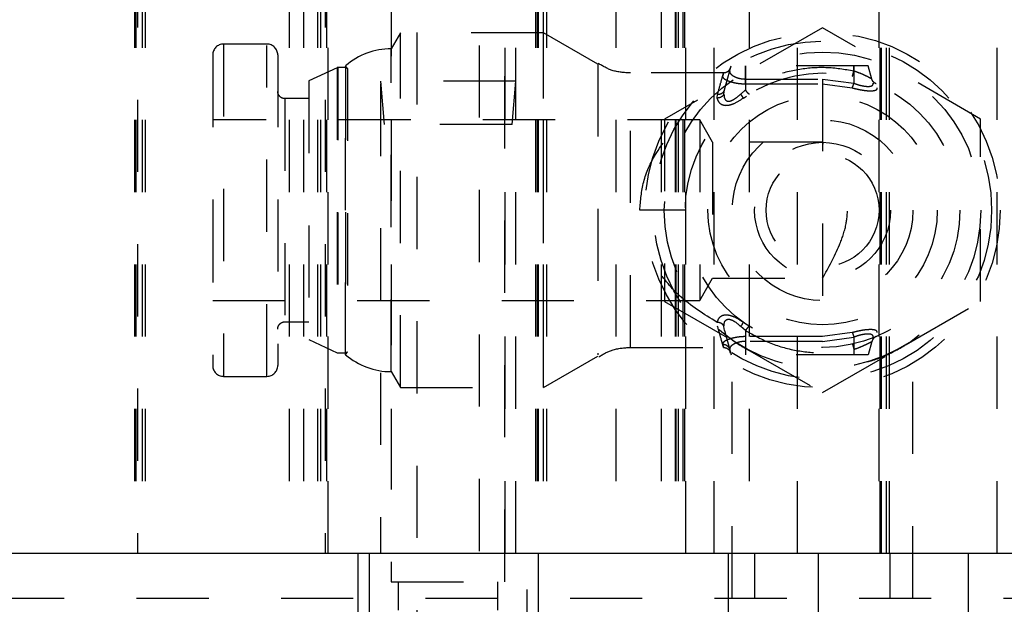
# Model space of a CAD drawing. Header units: inches. Extents: x 1880 to 2363, y -453 to -54.
# Tile 439 of 656: x 1904.185 to 1905.547, y -150.549 to -149.739. Entities that reach past the tile are written whole.
import ezdxf

# ---------------------------------------------------------------- set-up
doc = ezdxf.new("R2010")
doc.units = ezdxf.units.IN
doc.header["$LTSCALE"] = 0.5
doc.header["$MEASUREMENT"] = 0
doc.linetypes.add('HIDDEN', pattern=[0.225, 0.15, -0.075])
doc.layers.add('SID-M-H', color=4, linetype='HIDDEN')
doc.layers.add('SID-M-S', color=105, linetype='Continuous')

msp = doc.modelspace()

# ---------------------------------------------------------------- linework, layer by layer
at = {"layer": 'SID-M-H'}
for p, q in [((1904.68392, -149.2282), (1904.68392, -150.4782)), ((1904.87142, -150.4782), (1904.87142, -149.2282)), ((1904.34767, -149.4502), (1904.34767, -150.4782)), ((1904.60767, -149.4502), (1904.60767, -150.4782)), ((1905.37767, -150.4782), (1905.37767, -149.44671)), ((1904.34379, -149.4782), (1904.34379, -150.4782)), ((1904.34573, -149.4782), (1904.34573, -150.4782)), ((1904.3542, -149.4782), (1904.3542, -150.4782)), ((1904.35862, -149.4782), (1904.35862, -150.4782)), ((1904.55767, -149.4782), (1904.55767, -150.4782)), ((1904.57767, -149.4782), (1904.57767, -150.4782)), ((1904.59671, -149.4782), (1904.59671, -150.4782)), ((1904.60113, -149.4782), (1904.60113, -150.4782)), ((1904.60961, -149.4782), (1904.60961, -150.4782)), ((1904.61154, -150.4782), (1904.61154, -149.4782)), ((1904.69867, -149.4782), (1904.69867, -150.4782)), ((1904.85667, -150.4782), (1904.85667, -149.4782)), ((1904.89879, -149.4782), (1904.89879, -150.4782)), ((1904.90073, -149.4782), (1904.90073, -150.4782)), ((1904.90267, -150.9782), (1904.90267, -149.4782)), ((1904.9092, -149.4782), (1904.9092, -150.4782)), ((1904.91362, -149.4782), (1904.91362, -150.4782)), ((1905.00967, -149.4782), (1905.00967, -150.4782)), ((1905.07267, -149.4782), (1905.07267, -150.4782)), ((1905.09171, -149.4782), (1905.09171, -150.4782)), ((1905.09267, -149.4782), (1905.09267, -150.4782)), ((1905.09613, -149.4782), (1905.09613, -150.4782)), ((1905.10267, -149.4782), (1905.10267, -150.4782)), ((1905.10461, -149.4782), (1905.10461, -150.4782)), ((1905.10654, -150.4782), (1905.10654, -149.4782)), ((1905.14567, -150.4782), (1905.14567, -149.4782)), ((1905.19417, -149.4782), (1905.19417, -150.4782)), ((1905.26117, -150.4782), (1905.26117, -149.4782)), ((1905.37379, -149.4782), (1905.37379, -150.4782)), ((1905.37573, -150.4782), (1905.37573, -149.4782)), ((1905.3842, -150.4782), (1905.3842, -149.4782)), ((1905.38862, -150.4782), (1905.38862, -149.4782)), ((1904.69893, -149.49001), (1904.69893, -150.51757)), ((1904.85641, -150.51757), (1904.85641, -149.49001)), ((1904.73436, -149.55694), (1904.73436, -150.67505)), ((1904.82097, -150.67505), (1904.82097, -149.55694)), ((1905.53767, -150.4782), (1905.53767, -149.7282)), ((1905.29589, -149.75061), (1905.07714, -149.87691)), ((1905.51464, -149.87691), (1905.29589, -149.75061)), ((1904.7116, -149.7577), (1904.69889, -149.7797)), ((1904.7116, -150.2487), (1904.7116, -149.7577)), ((1904.90976, -149.7577), (1904.7116, -149.7577)), ((1904.90976, -150.2487), (1904.90976, -149.7577)), ((1904.98501, -149.80114), (1904.90976, -149.7577)), ((1904.5269, -149.7732), (1904.4669, -149.7732)), ((1904.4669, -149.77366), (1904.4669, -150.23275)), ((1904.5269, -150.2332), (1904.5269, -149.77502)), ((1904.69889, -150.2267), (1904.69889, -149.7797)), ((1904.5419, -149.7882), (1904.5419, -150.2182)), ((1904.62397, -149.80598), (1904.5849, -149.8242)), ((1904.62397, -149.80598), (1904.62397, -150.19858)), ((1904.63564, -149.8057), (1904.62523, -149.8057)), ((1904.62523, -149.80616), (1904.62523, -150.20024)), ((1904.63564, -149.8057), (1904.63564, -150.19886)), ((1904.63589, -150.20326), (1904.63589, -149.80314)), ((1904.63824, -149.8072), (1904.63589, -149.80314)), ((1904.63824, -149.8072), (1904.63824, -150.1992)), ((1904.98501, -149.80114), (1904.98501, -150.20338)), ((1905.16028, -149.83661), (1905.16923, -149.8032)), ((1905.35923, -149.8032), (1905.16923, -149.8032)), ((1905.18923, -149.8032), (1905.18923, -149.83661)), ((1905.18923, -149.82159), (1905.18923, -149.8032)), ((1905.33923, -149.81054), (1905.33923, -149.8032)), ((1905.33923, -149.8032), (1905.33923, -149.82746)), ((1905.36415, -149.82159), (1905.35923, -149.8032)), ((1905.15877, -149.8132), (1905.03001, -149.8132)), ((1905.03001, -150.1932), (1905.03001, -149.81497)), ((1904.5849, -149.8242), (1904.5849, -150.1822)), ((1904.87142, -149.82445), (1904.68392, -149.82445)), ((1904.68392, -149.82445), (1904.68917, -149.88445)), ((1904.86617, -149.88445), (1904.87142, -149.82445)), ((1905.18923, -149.82159), (1905.29589, -149.82159)), ((1905.18923, -149.82822), (1905.29589, -149.82822)), ((1905.29589, -149.82159), (1905.33923, -149.82746)), ((1905.29589, -149.82159), (1905.29589, -150.18481)), ((1905.29589, -149.82822), (1905.33706, -149.83378)), ((1905.36572, -149.82746), (1905.36611, -149.82843)), ((1905.15001, -149.84797), (1905.15062, -149.84248)), ((1905.15944, -149.84239), (1905.16028, -149.83661)), ((1905.18265, -149.84239), (1905.18923, -149.83661)), ((1905.18633, -149.84792), (1905.19051, -149.84513)), ((1904.5519, -149.8487), (1904.5519, -150.1577)), ((1904.5849, -149.8487), (1904.5519, -149.8487)), ((1905.1259, -149.8782), (1904.4519, -149.8782)), ((1904.86617, -149.88445), (1904.68917, -149.88445)), ((1905.07714, -149.87691), (1905.07714, -150.1295)), ((1905.1259, -149.8782), (1905.1259, -150.1282)), ((1905.14379, -149.9092), (1905.1259, -149.8782)), ((1905.51464, -150.1295), (1905.51464, -149.87691)), ((1905.14379, -149.9092), (1905.14379, -150.0972)), ((1905.29589, -149.9092), (1905.14379, -149.9092)), ((1905.1259, -150.1282), (1905.14379, -150.0972)), ((1905.14379, -150.0972), (1905.29589, -150.0972)), ((1904.4519, -150.1282), (1905.1259, -150.1282)), ((1905.07714, -150.1295), (1905.18039, -150.1891)), ((1905.41147, -150.18906), (1905.51464, -150.1295)), ((1904.5519, -150.1577), (1904.5849, -150.1577)), ((1905.19051, -150.16128), (1905.18633, -150.15848)), ((1905.16028, -150.16979), (1905.15944, -150.16402)), ((1905.16028, -150.1698), (1905.16923, -150.2032)), ((1905.18923, -150.1698), (1905.18265, -150.16402)), ((1905.18923, -150.1698), (1905.18923, -150.2032)), ((1905.33706, -150.17262), (1905.29589, -150.17819)), ((1904.5849, -150.1822), (1904.62397, -150.20042)), ((1905.17089, -150.5407), (1905.17089, -150.18308)), ((1905.29589, -150.17819), (1905.18923, -150.17819)), ((1905.18923, -150.18481), (1905.18923, -150.2032)), ((1905.29589, -150.18481), (1905.18923, -150.18481)), ((1905.29589, -150.18481), (1905.33923, -150.17895)), ((1905.33923, -150.17895), (1905.33923, -150.2032)), ((1905.36415, -150.18481), (1905.35923, -150.2032)), ((1905.42089, -150.5407), (1905.42089, -150.18331)), ((1904.62523, -150.2007), (1904.63564, -150.2007)), ((1904.63589, -150.20326), (1904.63824, -150.1992)), ((1905.03001, -150.1932), (1905.15877, -150.1932)), ((1905.16863, -150.20101), (1905.16741, -150.19799)), ((1905.19211, -150.19587), (1905.29589, -150.25579)), ((1905.29589, -150.25579), (1905.40043, -150.19544)), ((1905.33923, -150.19586), (1905.33923, -150.2032)), ((1904.90976, -150.2487), (1904.98501, -150.20526)), ((1905.35923, -150.2032), (1905.16923, -150.2032)), ((1904.69889, -150.2267), (1904.7116, -150.2487)), ((1904.4669, -150.2332), (1904.5269, -150.2332)), ((1904.7116, -150.2487), (1904.90976, -150.2487)), ((1904.65267, -150.4782), (1904.65267, -150.9782)), ((1904.66829, -150.4782), (1904.66829, -153.2282)), ((1904.88704, -153.2282), (1904.88704, -150.4782)), ((1905.16517, -150.4782), (1905.16517, -150.9782)), ((1905.20214, -150.5407), (1905.20214, -150.4782)), ((1905.29017, -150.9782), (1905.29017, -150.4782)), ((1905.38964, -150.5407), (1905.38964, -150.4782)), ((1905.49767, -150.9782), (1905.49767, -150.4782)), ((1904.69893, -150.51757), (1904.85641, -150.51757)), ((1904.70877, -150.51757), (1904.70877, -150.55694)), ((1904.84656, -150.55694), (1904.84656, -150.51757)), ((1906.84642, -150.5407), (1903.54642, -150.5407))]:
    msp.add_line(p, q, dxfattribs=at)
for radius in [0.24581, 0.234, 0.219, 0.19, 0.15875, 0.125, 0.094, 0.07812]:
    msp.add_circle((1905.29589, -150.0032), radius, dxfattribs=at)
for centre, radius, start, end in [((1904.4669, -149.7882), 0.015, 90, 180), ((1904.5269, -149.7882), 0.015, 0, 90), ((1904.69889, -149.87608), 0.09637, 90, 130.82125), ((1904.62523, -149.8087), 0.003, 90, 115), ((1904.63564, -149.8087), 0.003, 30, 90), ((1905.15874, -150.14422), 0.03105, 320.38841, 332.75683), ((1904.62523, -150.1977), 0.003, 245, 270), ((1904.63564, -150.1977), 0.003, 270, 330), ((1904.69889, -150.13033), 0.09637, 229.17875, 270), ((1904.4669, -150.2182), 0.015, 180, 270), ((1904.5269, -150.2182), 0.015, 270, 0)]:
    msp.add_arc(centre, radius, start, end, dxfattribs=at)
for points, knots in [([(1904.4519, -149.7882), (1904.4519, -149.79107), (1904.4519, -149.79549), (1904.4519, -149.8223), (1904.4519, -149.85005), (1904.4519, -149.88449), (1904.4519, -149.93455), (1904.4519, -149.97616), (1904.4519, -150.0032)], [0, 0, 0, 0, 0.2394568, 0.3683607, 0.5, 0.6316393, 0.7605432, 1, 1, 1, 1]), ([(1905.03001, -149.8132), (1905.02139, -149.8127), (1905.00547, -149.81179), (1904.9918, -149.80368), (1904.98553, -149.79996)], [0, 0, 0, 0, 0.5415431, 1, 1, 1, 1]), ([(1905.16512, -149.81101), (1905.16597, -149.8102), (1905.16761, -149.80862), (1905.1683, -149.80645), (1905.16863, -149.80539)], [0, 0, 0, 0, 0.5145152, 1, 1, 1, 1]), ([(1905.33923, -149.81054), (1905.32639, -149.80844), (1905.30073, -149.80423), (1905.26159, -149.80763), (1905.22348, -149.81761), (1905.20069, -149.83025), (1905.18923, -149.83661)], [0, 0, 0, 0, 0.2489015, 0.4975118, 0.747418, 1, 1, 1, 1]), ([(1905.15062, -149.84248), (1905.15233, -149.8364), (1905.1557, -149.82443), (1905.15838, -149.81497), (1905.15929, -149.81171), (1905.15816, -149.81571), (1905.1576, -149.81772)], [0, 0, 0, 0, 0.2543953, 0.5012414, 0.750372, 1, 1, 1, 1]), ([(1905.1576, -149.81772), (1905.1576, -149.81821), (1905.15758, -149.8192), (1905.15929, -149.82094), (1905.16215, -149.82275), (1905.16624, -149.82452), (1905.17123, -149.82608), (1905.17689, -149.82728), (1905.18296, -149.82806), (1905.18714, -149.82816), (1905.18923, -149.82822)], [0, 0, 0, 0, 0.1248263, 0.2506673, 0.3796294, 0.5087468, 0.635437, 0.7607568, 0.8800651, 1, 1, 1, 1]), ([(1905.16512, -149.81101), (1905.16415, -149.81166), (1905.16224, -149.81292), (1905.15998, -149.81311), (1905.15887, -149.8132)], [0, 0, 0, 0, 0.5145146, 1, 1, 1, 1]), ([(1905.16726, -149.81054), (1905.16735, -149.81162), (1905.16753, -149.81379), (1905.1715, -149.81703), (1905.17598, -149.81919), (1905.18004, -149.82053), (1905.18445, -149.82141), (1905.18766, -149.82153), (1905.18923, -149.82159)], [0, 0, 0, 0, 0.2499935, 0.5021453, 0.6386765, 0.7531579, 0.8799603, 1, 1, 1, 1]), ([(1905.33706, -149.81772), (1905.33714, -149.81763), (1905.33731, -149.81746), (1905.33783, -149.8159), (1905.33849, -149.81354), (1905.33899, -149.81152), (1905.33923, -149.81054)], [0, 0, 0, 0, 0.2420092, 0.4984772, 0.7557703, 1, 1, 1, 1]), ([(1905.36415, -149.82159), (1905.36405, -149.82153), (1905.36384, -149.82141), (1905.36224, -149.82053), (1905.35976, -149.81919), (1905.35548, -149.81703), (1905.34855, -149.81379), (1905.34233, -149.81162), (1905.33923, -149.81054)], [0, 0, 0, 0, 0.1201399, 0.2468608, 0.3613044, 0.4978623, 0.7500165, 1, 1, 1, 1]), ([(1905.33706, -149.83378), (1905.3372, -149.83347), (1905.33747, -149.83282), (1905.33801, -149.83132), (1905.33861, -149.82952), (1905.33902, -149.82814), (1905.33923, -149.82746)], [0, 0, 0, 0, 0.2467449, 0.4999991, 0.7532537, 1, 1, 1, 1]), ([(1905.33706, -149.83378), (1905.33944, -149.8344), (1905.34411, -149.83563), (1905.35095, -149.83694), (1905.35718, -149.83774), (1905.36252, -149.83798), (1905.36678, -149.83769), (1905.36977, -149.83688), (1905.37151, -149.83558), (1905.37144, -149.83439), (1905.37141, -149.83378)], [0, 0, 0, 0, 0.1314575, 0.2583214, 0.3826687, 0.5065667, 0.6271707, 0.7483349, 0.8719717, 1, 1, 1, 1]), ([(1905.33923, -149.82746), (1905.34105, -149.8281), (1905.34453, -149.82933), (1905.34979, -149.83071), (1905.35465, -149.83158), (1905.35892, -149.83188), (1905.36239, -149.8316), (1905.36379, -149.83094), (1905.36451, -149.83061)], [0, 0, 0, 0, 0.1756853, 0.3354674, 0.5043186, 0.6677554, 0.8311152, 1, 1, 1, 1]), ([(1905.36451, -149.83061), (1905.36498, -149.8302), (1905.36597, -149.82935), (1905.36581, -149.82811), (1905.36573, -149.82746)], [0, 0, 0, 0, 0.4767074, 1, 1, 1, 1]), ([(1904.5519, -149.8487), (1904.55095, -149.84862), (1904.54881, -149.84844), (1904.54599, -149.84698), (1904.54373, -149.84472), (1904.54221, -149.84195), (1904.542, -149.8398), (1904.5419, -149.8387)], [0, 0, 0, 0, 0.180825, 0.4095525, 0.5903775, 0.7897952, 1, 1, 1, 1]), ([(1905.04289, -150.0032), (1905.04402, -149.9899), (1905.04637, -149.96215), (1905.06566, -149.92068), (1905.09968, -149.87891), (1905.1318, -149.85916), (1905.15001, -149.84797)], [0, 0, 0, 0, 0.18374305, 0.38325524, 0.65022818, 1, 1, 1, 1]), ([(1905.15944, -149.84239), (1905.15903, -149.84314), (1905.15818, -149.84469), (1905.15588, -149.84649), (1905.15307, -149.84771), (1905.15101, -149.84788), (1905.15001, -149.84797)], [0, 0, 0, 0, 0.2439708, 0.5000063, 0.7560382, 1, 1, 1, 1]), ([(1905.16237, -149.85845), (1905.16086, -149.85831), (1905.15776, -149.85804), (1905.15264, -149.85507), (1905.15109, -149.85088), (1905.15001, -149.84797)], [0, 0, 0, 0, 0.2251045, 0.4621105, 1, 1, 1, 1]), ([(1905.15062, -149.84248), (1905.1517, -149.84247), (1905.15393, -149.84246), (1905.15691, -149.84122), (1905.15924, -149.83923), (1905.15994, -149.83747), (1905.16028, -149.83661)], [0, 0, 0, 0, 0.2427428, 0.5000004, 0.7572578, 1, 1, 1, 1]), ([(1905.15944, -149.84239), (1905.15949, -149.84399), (1905.15958, -149.84684), (1905.16096, -149.85006), (1905.16303, -149.85186), (1905.16571, -149.85246), (1905.16901, -149.85184), (1905.17292, -149.85003), (1905.1776, -149.84681), (1905.18083, -149.84399), (1905.18265, -149.84239)], [0, 0, 0, 0, 0.1703651, 0.3011995, 0.4056816, 0.5005288, 0.5956973, 0.7006313, 0.8305043, 1, 1, 1, 1]), ([(1905.18634, -149.84797), (1905.18194, -149.85086), (1905.1756, -149.85504), (1905.16744, -149.85802), (1905.16403, -149.85831), (1905.16237, -149.85845)], [0, 0, 0, 0, 0.5355352, 0.7725804, 1, 1, 1, 1]), ([(1905.18634, -149.84797), (1905.18631, -149.84788), (1905.18624, -149.84771), (1905.18545, -149.84649), (1905.18424, -149.84469), (1905.18318, -149.84314), (1905.18265, -149.84239)], [0, 0, 0, 0, 0.2439632, 0.4999952, 0.75603, 1, 1, 1, 1]), ([(1905.19456, -149.84248), (1905.19437, -149.84247), (1905.19399, -149.84246), (1905.1927, -149.84122), (1905.19105, -149.83923), (1905.18982, -149.83747), (1905.18923, -149.83661)], [0, 0, 0, 0, 0.2427405, 0.4999979, 0.7572565, 1, 1, 1, 1]), ([(1905.29589, -150.0972), (1905.3042, -150.08238), (1905.31702, -150.05951), (1905.32874, -150.02593), (1905.33131, -149.9995), (1905.32501, -149.96387), (1905.31051, -149.93506), (1905.29874, -149.91424), (1905.29589, -149.9092)], [0, 0, 0, 0, 0.2633513, 0.4062956, 0.5168653, 0.6274729, 0.9099334, 1, 1, 1, 1]), ([(1904.4519, -150.0032), (1904.4519, -150.03025), (1904.4519, -150.07185), (1904.4519, -150.12191), (1904.4519, -150.15635), (1904.4519, -150.1841), (1904.4519, -150.21091), (1904.4519, -150.21533), (1904.4519, -150.2182)], [0, 0, 0, 0, 0.2394568, 0.3683607, 0.5, 0.6316393, 0.7605432, 1, 1, 1, 1]), ([(1905.10589, -150.0032), (1905.10505, -150.0032), (1905.10376, -150.0032), (1905.0959, -150.0032), (1905.08777, -150.0032), (1905.07768, -150.0032), (1905.06301, -150.0032), (1905.05082, -150.0032), (1905.04289, -150.0032)], [0, 0, 0, 0, 0.2394567, 0.3683606, 0.5, 0.6316395, 0.7605433, 1, 1, 1, 1]), ([(1905.15001, -150.15844), (1905.1318, -150.14724), (1905.09969, -150.1275), (1905.06567, -150.08573), (1905.04637, -150.04425), (1905.04402, -150.01651), (1905.04289, -150.0032)], [0, 0, 0, 0, 0.349724, 0.6167216, 0.8162417, 1, 1, 1, 1]), ([(1905.15001, -150.15844), (1905.15108, -150.15551), (1905.15261, -150.15129), (1905.1578, -150.14843), (1905.16226, -150.14772), (1905.16747, -150.14844), (1905.17558, -150.15132), (1905.18193, -150.15552), (1905.18634, -150.15844)], [0, 0, 0, 0, 0.26903826, 0.38759583, 0.50021006, 0.6138634, 0.7323325, 1, 1, 1, 1]), ([(1904.5419, -150.1677), (1904.542, -150.1666), (1904.54221, -150.16446), (1904.54373, -150.16169), (1904.54599, -150.15943), (1904.54881, -150.15796), (1904.55095, -150.15778), (1904.5519, -150.1577)], [0, 0, 0, 0, 0.2102048, 0.4096225, 0.5904475, 0.819175, 1, 1, 1, 1]), ([(1905.15944, -150.16402), (1905.15904, -150.16327), (1905.1582, -150.16174), (1905.15592, -150.15994), (1905.1531, -150.1587), (1905.15103, -150.15852), (1905.15001, -150.15844)], [0, 0, 0, 0, 0.2404859, 0.4952191, 0.7525175, 1, 1, 1, 1]), ([(1905.15944, -150.16402), (1905.15957, -150.16156), (1905.15976, -150.15787), (1905.16252, -150.15475), (1905.16565, -150.15386), (1905.16967, -150.15475), (1905.17563, -150.15787), (1905.17984, -150.16156), (1905.18265, -150.16402)], [0, 0, 0, 0, 0.2587786, 0.3874383, 0.5000123, 0.6127889, 0.7412337, 1, 1, 1, 1]), ([(1905.1576, -150.18869), (1905.15816, -150.19069), (1905.15929, -150.19468), (1905.15838, -150.19146), (1905.15571, -150.18201), (1905.15233, -150.17), (1905.15062, -150.16392)], [0, 0, 0, 0, 0.2496089, 0.4968772, 0.7455921, 1, 1, 1, 1]), ([(1905.19456, -150.16392), (1905.19437, -150.16393), (1905.19399, -150.16394), (1905.1927, -150.16518), (1905.19105, -150.16717), (1905.18982, -150.16894), (1905.18923, -150.16979)], [0, 0, 0, 0, 0.2427428, 0.5000003, 0.7572577, 1, 1, 1, 1]), ([(1905.18923, -150.1698), (1905.20069, -150.17615), (1905.22348, -150.1888), (1905.26159, -150.19877), (1905.30073, -150.20218), (1905.32639, -150.19797), (1905.33923, -150.19586)], [0, 0, 0, 0, 0.2525837, 0.5024893, 0.751099, 1, 1, 1, 1]), ([(1905.37141, -150.17262), (1905.37144, -150.17202), (1905.37151, -150.17083), (1905.36977, -150.16953), (1905.36679, -150.16871), (1905.36254, -150.16842), (1905.3572, -150.16866), (1905.35097, -150.16946), (1905.34412, -150.17078), (1905.33944, -150.172), (1905.33706, -150.17262)], [0, 0, 0, 0, 0.1278516, 0.2513319, 0.3723531, 0.4928195, 0.6168557, 0.741346, 0.8683659, 1, 1, 1, 1]), ([(1905.33706, -150.17262), (1905.33719, -150.17291), (1905.33745, -150.17351), (1905.33796, -150.17494), (1905.33857, -150.17676), (1905.339, -150.17821), (1905.33923, -150.17895)], [0, 0, 0, 0, 0.22724043, 0.47292215, 0.7326437, 1, 1, 1, 1]), ([(1905.36451, -150.17579), (1905.36379, -150.17546), (1905.36239, -150.1748), (1905.35891, -150.17452), (1905.35465, -150.17482), (1905.34979, -150.17569), (1905.34453, -150.17707), (1905.34105, -150.1783), (1905.33923, -150.17895)], [0, 0, 0, 0, 0.1689414, 0.3322443, 0.4957387, 0.6645326, 0.8243495, 1, 1, 1, 1]), ([(1905.18923, -150.17819), (1905.18714, -150.17824), (1905.18296, -150.17834), (1905.17689, -150.17913), (1905.17123, -150.18032), (1905.16624, -150.18189), (1905.16215, -150.18365), (1905.15929, -150.18547), (1905.15758, -150.1872), (1905.1576, -150.18819), (1905.1576, -150.18869)], [0, 0, 0, 0, 0.11989191, 0.23923998, 0.36447255, 0.49125009, 0.62027862, 0.74933002, 0.8751288, 1, 1, 1, 1]), ([(1905.1576, -150.18869), (1905.15866, -150.18877), (1905.16084, -150.18894), (1905.16379, -150.1905), (1905.16614, -150.19286), (1905.16689, -150.19488), (1905.16726, -150.19586)], [0, 0, 0, 0, 0.2420088, 0.4984766, 0.7557698, 1, 1, 1, 1]), ([(1905.18923, -150.18481), (1905.18766, -150.18487), (1905.18445, -150.18499), (1905.18004, -150.18587), (1905.17598, -150.18721), (1905.1715, -150.18938), (1905.16753, -150.19261), (1905.16735, -150.19478), (1905.16726, -150.19586)], [0, 0, 0, 0, 0.1200603, 0.2468421, 0.3613679, 0.4978545, 0.750006, 1, 1, 1, 1]), ([(1905.17098, -150.18308), (1905.17196, -150.18375), (1905.17394, -150.18509), (1905.1874, -150.19412), (1905.20215, -150.20076), (1905.20899, -150.20384)], [0, 0, 0, 0, 0.3453829, 0.6962889, 1, 1, 1, 1]), ([(1905.33706, -150.18869), (1905.33714, -150.18877), (1905.33731, -150.18894), (1905.33783, -150.19051), (1905.3385, -150.19287), (1905.33899, -150.19488), (1905.33923, -150.19586)], [0, 0, 0, 0, 0.2431196, 0.5000043, 0.7568865, 1, 1, 1, 1]), ([(1905.33923, -150.19586), (1905.34233, -150.19478), (1905.34855, -150.19261), (1905.35548, -150.18938), (1905.35976, -150.18721), (1905.36224, -150.18587), (1905.36384, -150.18499), (1905.36405, -150.18487), (1905.36415, -150.18481)], [0, 0, 0, 0, 0.2499832, 0.5021377, 0.6387418, 0.7531398, 0.879895, 1, 1, 1, 1]), ([(1905.35723, -150.21293), (1905.36003, -150.21226), (1905.37505, -150.20866), (1905.39678, -150.19785), (1905.41507, -150.18724), (1905.42227, -150.18209), (1905.42061, -150.18321), (1905.42048, -150.18331)], [0, 0, 0, 0, 0.0697224, 0.3736975, 0.7110293, 0.9762583, 1, 1, 1, 1]), ([(1905.36573, -150.17895), (1905.36581, -150.1783), (1905.36597, -150.17705), (1905.36498, -150.1762), (1905.36451, -150.17579)], [0, 0, 0, 0, 0.523394, 1, 1, 1, 1]), ([(1904.98644, -150.20599), (1904.99241, -150.20246), (1905.0058, -150.19455), (1905.02138, -150.19368), (1905.03001, -150.1932)], [0, 0, 0, 0, 0.4465768, 1, 1, 1, 1]), ([(1905.15887, -150.1932), (1905.15968, -150.19326), (1905.16135, -150.19338), (1905.16373, -150.19435), (1905.16588, -150.19586), (1905.1669, -150.19728), (1905.16741, -150.19799)], [0, 0, 0, 0, 0.2379126, 0.4890881, 0.7459899, 1, 1, 1, 1]), ([(1905.16726, -150.19586), (1905.16798, -150.19855), (1905.16879, -150.20157), (1905.16846, -150.20034), (1905.16842, -150.20021)], [0, 0, 0, 0, 0.891558, 1, 1, 1, 1])]:
    msp.add_open_spline(points, degree=3, knots=knots, dxfattribs=at)
for points in [[(1905.18923, -149.82822), (1905.18923, -149.82787), (1905.18923, -149.82719), (1905.18923, -149.82562), (1905.18923, -149.82375), (1905.18923, -149.82231), (1905.18923, -149.82159)], [(1905.36992, -149.82822), (1905.36924, -149.82787), (1905.36788, -149.82719), (1905.36621, -149.82562), (1905.36489, -149.82375), (1905.3644, -149.82231), (1905.36415, -149.82159)], [(1905.18923, -150.17819), (1905.18923, -150.17853), (1905.18923, -150.17921), (1905.18923, -150.18078), (1905.18923, -150.18265), (1905.18923, -150.18409), (1905.18923, -150.18481)], [(1905.36992, -150.17819), (1905.36924, -150.17853), (1905.36788, -150.17921), (1905.36621, -150.18078), (1905.36489, -150.18265), (1905.3644, -150.18409), (1905.36415, -150.18481)]]:
    msp.add_open_spline(points, degree=3, dxfattribs=at)
at = {"layer": 'SID-M-S'}
msp.add_line((1901.92767, -150.4782), (1905.57767, -150.4782), dxfattribs=at)

doc.saveas('drawing.dxf')
